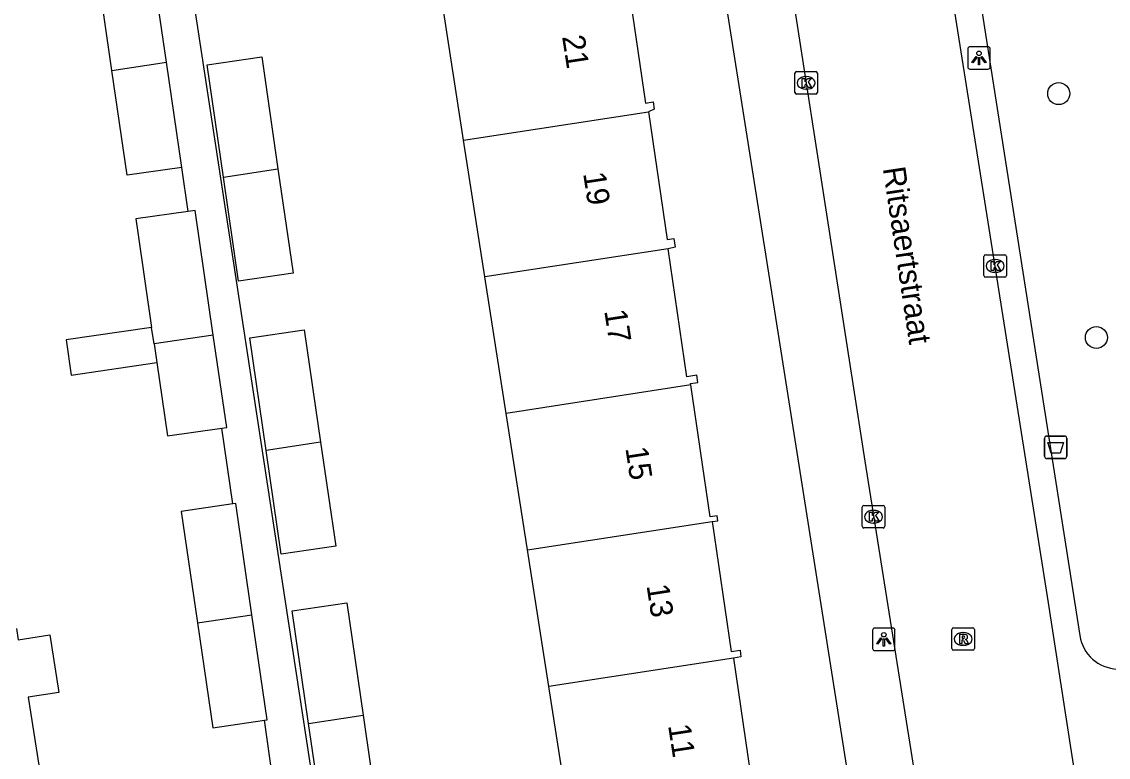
# Model space of a CAD drawing. Extents: x 160077 to 160945, y 386481 to 387498.
# Drawn here: x 160657.88 to 160706.14, y 387137.44 to 387170.1 of the extents above; entities that cross this region are included whole.
import ezdxf

# ---------------------------------------------------------------- set-up
doc = ezdxf.new("R2010")
doc.units = 0
for name, color, linetype in [('IMGEO_Afvalbak', 7, 'Continuous'), ('IMGEO_Boom', 7, 'Continuous'), ('IMGEO_Kolk', 7, 'Continuous'), ('IMGEO_Lichtpunt', 7, 'Continuous'), ('IMGEO_Openbare_ruimte_label', 7, 'Continuous'), ('IMGEO_Pand', 7, 'Continuous'), ('IMGEO_Pand_nummerreeks', 7, 'Continuous'), ('IMGEO_Rijbaan_lokaal_open', 7, 'Continuous'), ('IMGEO_Rioolput', 7, 'Continuous'), ('IMGEO_Voetpad_open', 7, 'Continuous')]:
    doc.layers.add(name, color=color, linetype=linetype)

msp = doc.modelspace()

# ---------------------------------------------------------------- linework, layer by layer
at = {"layer": 'IMGEO_Afvalbak'}
for p, q in [((160703.309, 387150.807), (160703.309, 387151.607)), ((160703.309, 387151.607), (160703.309, 387150.807)), ((160703.409, 387151.707), (160704.199, 387151.707)), ((160704.199, 387151.707), (160703.409, 387151.707)), ((160704.299, 387151.607), (160704.299, 387150.807)), ((160704.299, 387150.807), (160704.299, 387151.607)), ((160704.199, 387150.707), (160703.409, 387150.707)), ((160703.409, 387150.707), (160704.199, 387150.707))]:
    msp.add_line(p, q, dxfattribs=at)
msp.add_lwpolyline([(160703.452, 387151.421), (160704.156, 387151.421), (160704.007, 387150.951), (160703.601, 387150.951), (160703.452, 387151.421)], dxfattribs=at)
for centre, start, end in [((160703.409, 387151.607), 90, 180), ((160703.409, 387151.607), 90, 180), ((160704.199, 387151.607), 0, 90), ((160704.199, 387151.607), 360, 90), ((160703.409, 387150.807), 180, 270), ((160703.409, 387150.807), 180, 270), ((160704.199, 387150.807), 270, 0), ((160704.199, 387150.807), 270, 0)]:
    msp.add_arc(centre, 0.1, start, end, dxfattribs=at)
at = {"layer": 'IMGEO_Boom'}
for centre in [(160703.94, 387166.912), (160705.616, 387156.081)]:
    msp.add_circle(centre, 0.489, dxfattribs=at)
at = {"layer": 'IMGEO_Kolk'}
for p, q in [((160692.221, 387166.962), (160692.221, 387167.814)), ((160692.296, 387167.888), (160693.148, 387167.888)), ((160693.222, 387167.814), (160693.222, 387166.962)), ((160692.709, 387167.668), (160692.734, 387167.668)), ((160693.148, 387166.888), (160692.296, 387166.888)), ((160692.732, 387167.108), (160692.707, 387167.108)), ((160700.617, 387158.833), (160700.617, 387159.685)), ((160700.692, 387159.759), (160701.544, 387159.759)), ((160701.618, 387159.685), (160701.618, 387158.833)), ((160701.105, 387159.539), (160701.13, 387159.539)), ((160701.544, 387158.759), (160700.692, 387158.759)), ((160701.128, 387158.979), (160701.103, 387158.979)), ((160695.215, 387147.696), (160695.215, 387148.548)), ((160695.29, 387148.622), (160696.142, 387148.622)), ((160696.216, 387148.548), (160696.216, 387147.696)), ((160695.703, 387148.402), (160695.728, 387148.402)), ((160696.142, 387147.622), (160695.29, 387147.622)), ((160695.726, 387147.842), (160695.701, 387147.842))]:
    msp.add_line(p, q, dxfattribs=at)
for points in [[(160692.221, 387166.962), (160692.221, 387167.814)], [(160692.296, 387167.888), (160693.148, 387167.888)], [(160693.222, 387167.814), (160693.222, 387166.962)], [(160692.542, 387167.588), (160692.665, 387167.588), (160692.665, 387167.437), (160692.795, 387167.588), (160692.959, 387167.588), (160692.813, 387167.437), (160692.966, 387167.188), (160692.814, 387167.188), (160692.729, 387167.352), (160692.665, 387167.285), (160692.665, 387167.188), (160692.542, 387167.188), (160692.542, 387167.588)], [(160693.148, 387166.888), (160692.296, 387166.888)], [(160700.617, 387158.833), (160700.617, 387159.685)], [(160700.692, 387159.759), (160701.544, 387159.759)], [(160701.618, 387159.685), (160701.618, 387158.833)], [(160700.938, 387159.459), (160701.061, 387159.459), (160701.061, 387159.308), (160701.191, 387159.459), (160701.355, 387159.459), (160701.209, 387159.308), (160701.362, 387159.059), (160701.21, 387159.059), (160701.125, 387159.223), (160701.061, 387159.156), (160701.061, 387159.059), (160700.938, 387159.059), (160700.938, 387159.459)], [(160701.544, 387158.759), (160700.692, 387158.759)], [(160695.215, 387147.696), (160695.215, 387148.548)], [(160695.29, 387148.622), (160696.142, 387148.622)], [(160696.216, 387148.548), (160696.216, 387147.696)], [(160695.536, 387148.322), (160695.659, 387148.322), (160695.659, 387148.171), (160695.789, 387148.322), (160695.953, 387148.322), (160695.807, 387148.171), (160695.96, 387147.922), (160695.808, 387147.922), (160695.723, 387148.086), (160695.659, 387148.019), (160695.659, 387147.922), (160695.536, 387147.922), (160695.536, 387148.322)], [(160696.142, 387147.622), (160695.29, 387147.622)]]:
    msp.add_lwpolyline(points, dxfattribs=at)
for centre, start, end in [((160692.298, 387167.812), 91.552, 178.448), ((160692.298, 387167.812), 91.552, 178.448), ((160693.146, 387167.812), 1.552, 88.448), ((160693.146, 387167.812), 1.552, 88.448), ((160692.298, 387166.964), 181.552, 268.448), ((160692.298, 387166.964), 181.552, 268.448), ((160693.146, 387166.964), 271.552, 358.448), ((160693.146, 387166.964), 271.552, 358.448), ((160700.694, 387159.683), 91.552, 178.448), ((160700.694, 387159.683), 91.552, 178.448), ((160701.542, 387159.683), 1.552, 88.448), ((160701.542, 387159.683), 1.552, 88.448), ((160700.694, 387158.835), 181.552, 268.448), ((160700.694, 387158.835), 181.552, 268.448), ((160701.542, 387158.835), 271.552, 358.448), ((160701.542, 387158.835), 271.552, 358.448), ((160695.292, 387148.546), 91.552, 178.448), ((160695.292, 387148.546), 91.552, 178.448), ((160696.14, 387148.546), 1.552, 88.448), ((160696.14, 387148.546), 1.552, 88.448), ((160695.292, 387147.698), 181.552, 268.448), ((160695.292, 387147.698), 181.552, 268.448), ((160696.14, 387147.698), 271.552, 358.448), ((160696.14, 387147.698), 271.552, 358.448)]:
    msp.add_arc(centre, 0.0765, start, end, dxfattribs=at)
for centre, major_axis, ratio, start_param, end_param in [((160692.708, 387167.388), (-0.387, 0.002), 0.722429, 4.712389, 7.853982), ((160692.733, 387167.388), (-0.39, 0.002), 0.717154, 1.570796, 4.712389), ((160701.104, 387159.259), (-0.387, 0.002), 0.722429, 4.712389, 7.853982), ((160701.129, 387159.259), (-0.39, 0.002), 0.717154, 1.570796, 4.712389), ((160695.702, 387148.122), (-0.387, 0.002), 0.722429, 4.712389, 7.853982), ((160695.727, 387148.122), (-0.39, 0.002), 0.717154, 1.570796, 4.712389)]:
    msp.add_ellipse(centre, major_axis=major_axis, ratio=ratio, start_param=start_param, end_param=end_param, dxfattribs=at)
at = {"layer": 'IMGEO_Lichtpunt'}
for p, q in [((160699.901, 387168.9), (160699.901, 387168.093)), ((160699.901, 387168.9), (160699.901, 387168.093)), ((160700.803, 387168.995), (160699.995, 387168.995)), ((160700.803, 387168.995), (160699.995, 387168.995)), ((160700.897, 387168.093), (160700.897, 387168.9)), ((160700.897, 387168.093), (160700.897, 387168.9)), ((160699.995, 387167.999), (160700.803, 387167.999)), ((160699.995, 387167.999), (160700.803, 387167.999)), ((160695.673, 387143.083), (160695.673, 387142.276)), ((160695.673, 387143.083), (160695.673, 387142.276)), ((160696.575, 387143.178), (160695.767, 387143.178)), ((160696.575, 387143.178), (160695.767, 387143.178)), ((160696.669, 387142.276), (160696.669, 387143.083)), ((160696.669, 387142.276), (160696.669, 387143.083)), ((160695.767, 387142.182), (160696.575, 387142.182)), ((160695.767, 387142.182), (160696.575, 387142.182))]:
    msp.add_line(p, q, dxfattribs=at)
for points in [[(160700.275, 387168.564), (160700.314, 387168.536), (160700.126, 387168.274), (160700.088, 387168.301), (160700.275, 387168.564)], [(160700.377, 387168.516), (160700.424, 387168.516), (160700.424, 387168.194), (160700.377, 387168.194), (160700.377, 387168.516)], [(160700.487, 387168.536), (160700.525, 387168.563), (160700.712, 387168.301), (160700.673, 387168.273), (160700.487, 387168.536)], [(160696.047, 387142.747), (160696.086, 387142.719), (160695.898, 387142.457), (160695.86, 387142.484), (160696.047, 387142.747)], [(160696.259, 387142.719), (160696.297, 387142.746), (160696.484, 387142.484), (160696.445, 387142.456), (160696.259, 387142.719)], [(160696.149, 387142.699), (160696.196, 387142.699), (160696.196, 387142.377), (160696.149, 387142.377), (160696.149, 387142.699)]]:
    msp.add_lwpolyline(points, dxfattribs=at)
for centre in [(160700.4, 387168.698), (160696.172, 387142.881)]:
    msp.add_circle(centre, 0.0994, dxfattribs=at)
for centre, start, end in [((160699.995, 387168.9), 90, 180), ((160699.995, 387168.9), 90, 180), ((160700.803, 387168.9), 0, 90), ((160700.803, 387168.9), 0, 90), ((160699.995, 387168.093), 180, 270), ((160699.995, 387168.093), 180, 270), ((160700.803, 387168.093), 270, 0), ((160700.803, 387168.093), 270, 360), ((160695.767, 387143.083), 90, 180), ((160695.767, 387143.083), 90, 180), ((160696.575, 387143.083), 0, 90), ((160696.575, 387143.083), 0, 90), ((160695.767, 387142.276), 180, 270), ((160695.767, 387142.276), 180, 270), ((160696.575, 387142.276), 270, 0), ((160696.575, 387142.276), 270, 360)]:
    msp.add_arc(centre, 0.0946, start, end, dxfattribs=at)
at = {"layer": 'IMGEO_Pand'}
for points in [[(160661.89, 387167.945), (160661.171, 387172.895), (160663.593, 387173.247)], [(160664.31, 387168.306), (160663.593, 387173.247)], [(160684.754, 387172.161), (160685.581, 387166.494), (160685.928, 387166.544), (160685.976, 387166.214), (160685.723, 387166.102)], [(160677.511, 387164.838), (160676.566, 387170.901)], [(160661.89, 387167.945), (160664.31, 387168.306)], [(160664.989, 387163.638), (160664.31, 387168.306)], [(160666.844, 387163.196), (160666.118, 387168.197), (160668.54, 387168.549), (160669.263, 387163.569)], [(160664.989, 387163.638), (160662.567, 387163.286), (160661.89, 387167.945)], [(160677.511, 387164.838), (160685.723, 387166.102)], [(160685.723, 387166.102), (160686.549, 387160.435), (160686.852, 387160.48), (160686.908, 387160.098), (160686.588, 387160.025)], [(160678.457, 387158.774), (160677.511, 387164.838)], [(160669.263, 387163.569), (160669.936, 387158.94), (160667.514, 387158.588), (160666.844, 387163.196)], [(160666.844, 387163.196), (160669.263, 387163.569)], [(160665.273, 387161.682), (160662.952, 387161.345), (160663.039, 387160.748), (160663.653, 387156.524)], [(160666.392, 387156.191), (160665.587, 387161.728), (160665.273, 387161.682)], [(160686.588, 387160.025), (160678.457, 387158.774)], [(160687.599, 387153.972), (160687.589, 387154.04), (160687.914, 387154.087), (160687.868, 387154.407), (160687.417, 387154.341), (160686.588, 387160.025)], [(160679.402, 387152.71), (160678.457, 387158.774)], [(160663.653, 387156.524), (160659.857, 387155.973), (160660.084, 387154.412), (160663.879, 387154.964)], [(160663.758, 387155.799), (160663.653, 387156.524)], [(160668.735, 387151.068), (160668.009, 387156.069), (160670.431, 387156.421), (160671.154, 387151.44)], [(160666.392, 387156.191), (160663.758, 387155.799)], [(160663.758, 387155.799), (160663.879, 387154.964)], [(160666.774, 387152.061), (160666.987, 387152.092), (160666.392, 387156.191)], [(160663.879, 387154.964), (160664.352, 387151.709), (160666.774, 387152.061)], [(160687.599, 387153.972), (160679.402, 387152.71)], [(160688.553, 387147.907), (160688.797, 387147.944), (160688.765, 387148.164), (160688.453, 387148.119), (160687.599, 387153.972)], [(160680.348, 387146.646), (160679.402, 387152.71)], [(160671.154, 387151.44), (160671.827, 387146.812), (160669.405, 387146.46), (160668.735, 387151.068)], [(160671.154, 387151.44), (160668.735, 387151.068)], [(160667.263, 387148.695), (160664.968, 387148.361), (160665.687, 387143.411)], [(160668.108, 387143.772), (160667.39, 387148.713), (160667.263, 387148.695)], [(160680.348, 387146.646), (160688.553, 387147.907)], [(160688.553, 387147.907), (160689.394, 387142.137), (160689.786, 387142.194), (160689.829, 387141.901), (160689.492, 387141.844)], [(160681.293, 387140.582), (160680.348, 387146.646)], [(160670.626, 387138.94), (160669.9, 387143.941), (160672.322, 387144.293), (160673.045, 387139.313)], [(160665.687, 387143.411), (160668.108, 387143.772)], [(160668.66, 387139.086), (160668.786, 387139.104), (160668.108, 387143.772)], [(160665.687, 387143.411), (160666.364, 387138.752), (160668.66, 387139.086)], [(160657.644, 387143.16), (160657.722, 387142.661), (160659.13, 387142.881), (160659.532, 387140.32), (160658.17, 387140.107), (160658.643, 387137.089)], [(160689.492, 387141.844), (160681.293, 387140.582)], [(160689.492, 387141.844), (160690.336, 387136.052), (160690.735, 387136.11), (160690.783, 387135.783), (160690.489, 387135.74)], [(160682.239, 387134.519), (160681.293, 387140.582)], [(160673.045, 387139.313), (160673.718, 387134.684), (160671.296, 387134.332), (160670.626, 387138.94)], [(160670.626, 387138.94), (160673.045, 387139.313)]]:
    msp.add_lwpolyline(points, dxfattribs=at)
at = {"layer": 'IMGEO_Rijbaan_lokaal_open'}
for points in [[(160708.636, 387110.99), (160708.56, 387111.463), (160703.49, 387144.296), (160697.4, 387182.692)], [(160690.522, 387181.605), (160695.324, 387150.595), (160701.234, 387113.428), (160704.487, 387092.713)]]:
    msp.add_lwpolyline(points, dxfattribs=at)
at = {"layer": 'IMGEO_Rioolput'}
for p, q in [((160699.197, 387142.269), (160699.197, 387143.121)), ((160699.272, 387143.195), (160700.124, 387143.195)), ((160699.685, 387142.975), (160699.71, 387142.975)), ((160700.198, 387143.121), (160700.198, 387142.269)), ((160699.708, 387142.415), (160699.683, 387142.415)), ((160700.124, 387142.195), (160699.272, 387142.195))]:
    msp.add_line(p, q, dxfattribs=at)
for points in [[(160699.197, 387142.269), (160699.197, 387143.121)], [(160699.272, 387143.195), (160700.124, 387143.195)], [(160699.786, 387142.893), (160699.534, 387142.895), (160699.534, 387142.495)], [(160699.712, 387142.814), (160699.658, 387142.814), (160699.658, 387142.733)], [(160699.658, 387142.733), (160699.71, 387142.733)], [(160700.198, 387143.121), (160700.198, 387142.269)], [(160699.534, 387142.495), (160699.658, 387142.495), (160699.658, 387142.657), (160699.669, 387142.657)], [(160699.716, 387142.628), (160699.787, 387142.495), (160699.927, 387142.495), (160699.862, 387142.621)], [(160700.124, 387142.195), (160699.272, 387142.195)]]:
    msp.add_lwpolyline(points, dxfattribs=at)
for centre, radius, start, end in [((160699.274, 387143.119), 0.0765, 91.552, 178.448), ((160699.274, 387143.119), 0.0765, 91.552, 178.448), ((160699.694, 387142.922), 0.19, 274.7715, 282.9687), ((160699.718, 387142.718), 0.0964, 77.0061, 93.1865), ((160699.732, 387142.775), 0.0378, 276.6634, 79.6772), ((160699.785, 387142.783), 0.109, 350.3612, 89.416), ((160699.783, 387142.783), 0.112, 277.5842, 350.9817), ((160700.122, 387143.119), 0.0765, 1.552, 88.448), ((160700.122, 387143.119), 0.0765, 1.552, 88.448), ((160699.274, 387142.271), 0.0765, 181.552, 268.448), ((160699.274, 387142.271), 0.0765, 181.552, 268.448), ((160699.668, 387142.604), 0.0533, 26.0293, 88.6989), ((160699.767, 387142.568), 0.108, 29.5134, 73.7905), ((160700.122, 387142.271), 0.0765, 271.552, 358.448), ((160700.122, 387142.271), 0.0765, 271.552, 358.448)]:
    msp.add_arc(centre, radius, start, end, dxfattribs=at)
for centre, major_axis, ratio, start_param, end_param in [((160699.684, 387142.695), (-0.387, 0.002), 0.722429, 4.712389, 7.853982), ((160699.709, 387142.695), (-0.39, 0.002), 0.717154, 1.570796, 4.712389)]:
    msp.add_ellipse(centre, major_axis=major_axis, ratio=ratio, start_param=start_param, end_param=end_param, dxfattribs=at)
at = {"layer": 'IMGEO_Voetpad_open'}
for points in [[(160698.636, 387182.681), (160704.876, 387142.842)], [(160663.802, 387182.274), (160676.001, 387102.39), (160676.296, 387102.433)], [(160699.449, 387105.87), (160691.744, 387154.627), (160687.555, 387181.136)], [(160665.273, 387161.682), (160664.989, 387163.638)], [(160667.263, 387148.695), (160666.774, 387152.061)], [(160669.042, 387136.457), (160668.66, 387139.086)]]:
    msp.add_lwpolyline(points, dxfattribs=at)
msp.add_arc((160706.612, 387143.114), 1.757, 188.896, 267.7516, dxfattribs=at)

# ---------------------------------------------------------------- texts
at = {"layer": 'IMGEO_Openbare_ruimte_label'}
msp.add_text('Ritsaertstraat', height=1, rotation=278.5676, dxfattribs=at).set_placement((160696.124, 387163.598))
at = {"layer": 'IMGEO_Pand_nummerreeks'}
for s, rotation, p in [('21', 278.7468, (160681.881, 387169.445)), ('19', 278.7468, (160682.815, 387163.366)), ('17', 278.7489, (160683.754, 387157.265)), ('15', 278.7468, (160684.692, 387151.165)), ('13', 278.7468, (160685.631, 387145.065)), ('11', 278.7468, (160686.588, 387138.853))]:
    msp.add_text(s, height=1, rotation=rotation, dxfattribs=at).set_placement(p)

doc.saveas('drawing.dxf')
